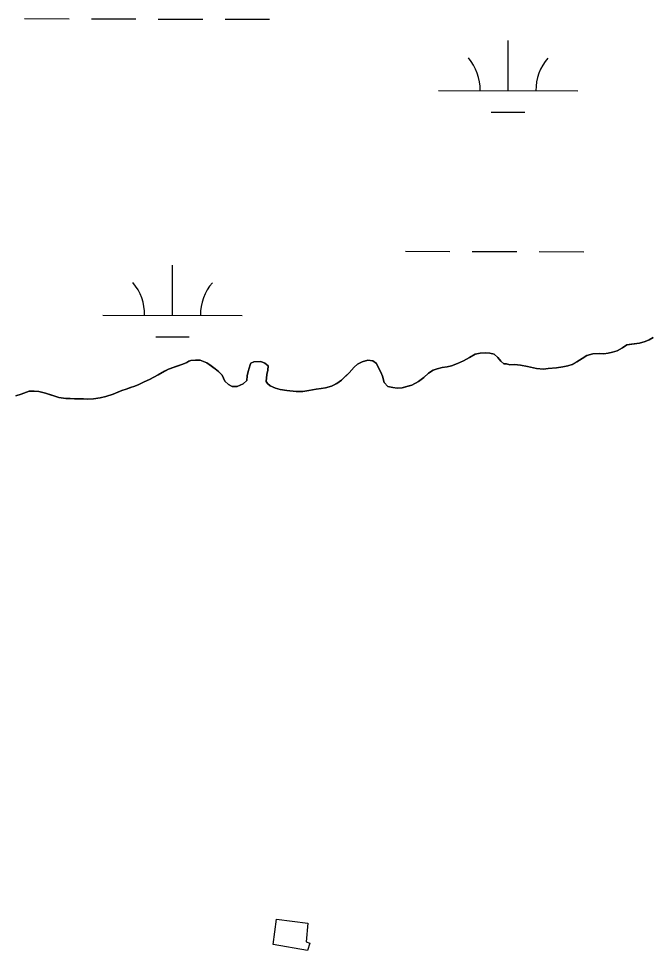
# Model space of a CAD drawing. Extents: x 3161514 to 3199414, y 831166 to 856601.
# Drawn here: x 3191181 to 3191633, y 852466 to 853135 of the extents above; entities that cross this region are included whole.
import ezdxf

# ---------------------------------------------------------------- set-up
doc = ezdxf.new("R2010")
doc.units = 0
for name, color, linetype in [('V-BLDG-OTLN', 7, 'Continuous'), ('V-SITE-VEGE', 7, 'Continuous'), ('V-TOPO-SHOR', 7, 'Continuous'), ('V-WETL-SWMP', 7, 'Continuous')]:
    doc.layers.add(name, color=color, linetype=linetype)

msp = doc.modelspace()

# ---------------------------------------------------------------- linework, layer by layer
at = {"layer": 'V-BLDG-OTLN'}
msp.add_lwpolyline([(3191363.35, 852470.54), (3191365.85, 852488.85), (3191388.39, 852485.8), (3191387.01, 852472.56), (3191389.83, 852471.43), (3191388.15, 852466.36)], close=True, dxfattribs=at)
at = {"layer": 'V-SITE-VEGE'}
for p, q in [((3191614.13, 852898.79), (3191617.25, 852900.77)), ((3191617.25, 852900.77), (3191626.45, 852902.1)), ((3191626.45, 852902.1), (3191630.55, 852903.26)), ((3191630.55, 852903.26), (3191633.34, 852904.41)), ((3191633.34, 852904.41), (3191636.13, 852906.06)), ((3191504.22, 852891.83), (3191508.48, 852894.14)), ((3191508.48, 852894.14), (3191511.93, 852894.97)), ((3191511.93, 852894.97), (3191515.71, 852895.14)), ((3191515.71, 852895.14), (3191518.83, 852894.98)), ((3191518.83, 852894.98), (3191522.12, 852894.17)), ((3191522.12, 852894.17), (3191524.76, 852891.88)), ((3191585.22, 852891.17), (3191588.67, 852893.31)), ((3191588.67, 852893.31), (3191592.94, 852894.47)), ((3191592.94, 852894.47), (3191597.54, 852894.65)), ((3191597.54, 852894.65), (3191600.83, 852894.49)), ((3191600.83, 852894.49), (3191603.95, 852894.99)), ((3191603.95, 852894.99), (3191607.07, 852895.65)), ((3191607.07, 852895.65), (3191610.35, 852896.64)), ((3191610.35, 852896.64), (3191614.13, 852898.79)), ((3191294.24, 852885.5), (3191298.51, 852886.99)), ((3191298.51, 852886.99), (3191301.3, 852888.15)), ((3191301.3, 852888.15), (3191302.94, 852889.14)), ((3191302.94, 852889.14), (3191304.25, 852889.63)), ((3191304.25, 852889.63), (3191307.7, 852889.97)), ((3191307.7, 852889.97), (3191310.99, 852889.81)), ((3191310.99, 852889.81), (3191315.76, 852888.01)), ((3191315.76, 852888.01), (3191318.89, 852885.72)), ((3191345.35, 852881.66), (3191346.82, 852886.59)), ((3191346.82, 852886.59), (3191347.47, 852887.75)), ((3191347.47, 852887.75), (3191349.44, 852888.57)), ((3191349.44, 852888.57), (3191354.53, 852888.91)), ((3191354.53, 852888.91), (3191357.33, 852887.76)), ((3191357.33, 852887.76), (3191359.8, 852885.8)), ((3191421.58, 852884.93), (3191423.88, 852887.07)), ((3191423.88, 852887.07), (3191427.33, 852888.72)), ((3191427.33, 852888.72), (3191431.43, 852889.88)), ((3191431.43, 852889.88), (3191435.05, 852889.4)), ((3191435.05, 852889.4), (3191437.68, 852887.43)), ((3191437.68, 852887.43), (3191439.33, 852883.98)), ((3191491.41, 852885.73), (3191495.68, 852887.38)), ((3191495.68, 852887.38), (3191499.95, 852889.36)), ((3191499.95, 852889.36), (3191504.22, 852891.83)), ((3191524.76, 852891.88), (3191526.73, 852889.08)), ((3191526.73, 852889.08), (3191529.04, 852887.12)), ((3191529.04, 852887.12), (3191531.01, 852887.12)), ((3191531.01, 852887.12), (3191533.31, 852886.63)), ((3191533.31, 852886.63), (3191536.6, 852886.64)), ((3191536.6, 852886.64), (3191540.87, 852886.32)), ((3191540.87, 852886.32), (3191545.97, 852885.34)), ((3191575.05, 852885.73), (3191578, 852886.72)), ((3191578, 852886.72), (3191581.29, 852888.7)), ((3191581.29, 852888.7), (3191585.22, 852891.17)), ((3191280.78, 852879.4), (3191285.37, 852881.87)), ((3191285.37, 852881.87), (3191288.33, 852883.36)), ((3191288.33, 852883.36), (3191294.24, 852885.5)), ((3191318.89, 852885.72), (3191321.85, 852883.59)), ((3191321.85, 852883.59), (3191324.15, 852881.62)), ((3191324.15, 852881.62), (3191326.78, 852879.16)), ((3191344.7, 852878.54), (3191345.35, 852881.66)), ((3191358.83, 852879.55), (3191358.34, 852874.46)), ((3191359.64, 852882.68), (3191358.83, 852879.55)), ((3191359.8, 852885.8), (3191359.64, 852882.68)), ((3191412.4, 852875.55), (3191417.98, 852880.82)), ((3191417.98, 852880.82), (3191421.58, 852884.93)), ((3191439.33, 852883.98), (3191440.65, 852881.19)), ((3191440.65, 852881.19), (3191441.8, 852878.4)), ((3191471.55, 852877.31), (3191474.99, 852880.44)), ((3191474.99, 852880.44), (3191478.27, 852882.74)), ((3191478.27, 852882.74), (3191481.23, 852883.74)), ((3191481.23, 852883.74), (3191484.68, 852884.57)), ((3191484.68, 852884.57), (3191488.29, 852885.06)), ((3191488.29, 852885.06), (3191491.41, 852885.73)), ((3191545.97, 852885.34), (3191552.38, 852883.88)), ((3191552.38, 852883.88), (3191557.47, 852883.39)), ((3191557.47, 852883.39), (3191560.76, 852883.89)), ((3191560.76, 852883.89), (3191566.83, 852884.4)), ((3191566.83, 852884.4), (3191571.43, 852885.06)), ((3191571.43, 852885.06), (3191575.05, 852885.73)), ((3191266.99, 852872.47), (3191270.76, 852874.28)), ((3191270.76, 852874.28), (3191274.54, 852875.94)), ((3191274.54, 852875.94), (3191277.17, 852877.42)), ((3191277.17, 852877.42), (3191280.78, 852879.4)), ((3191326.78, 852879.16), (3191328.77, 852874.73)), ((3191328.77, 852874.73), (3191331.23, 852872.43)), ((3191337.65, 852870.97), (3191341.91, 852872.95)), ((3191341.91, 852872.95), (3191344.38, 852875.25)), ((3191344.38, 852875.25), (3191344.7, 852878.54)), ((3191358.34, 852874.46), (3191359.33, 852873.15)), ((3191359.33, 852873.15), (3191361.14, 852871.34)), ((3191405.18, 852871.1), (3191409.12, 852873.24)), ((3191409.12, 852873.24), (3191412.4, 852875.55)), ((3191441.8, 852878.4), (3191442.96, 852873.8)), ((3191442.96, 852873.8), (3191445.76, 852871.02)), ((3191463.01, 852872.04), (3191467.77, 852874.51)), ((3191467.77, 852874.51), (3191471.55, 852877.31)), ((3191182.55, 852865.4), (3191188.13, 852867.55)), ((3191188.13, 852867.55), (3191191.91, 852867.72)), ((3191191.91, 852867.72), (3191195.19, 852867.4)), ((3191195.19, 852867.4), (3191199.96, 852866.26)), ((3191199.96, 852866.26), (3191204.4, 852864.79)), ((3191248.43, 852865.53), (3191251.88, 852866.85)), ((3191251.88, 852866.85), (3191254.84, 852868.01)), ((3191254.84, 852868.01), (3191257.96, 852869)), ((3191257.96, 852869), (3191260.91, 852870.16)), ((3191260.91, 852870.16), (3191264.03, 852871.31)), ((3191264.03, 852871.31), (3191266.99, 852872.47)), ((3191331.23, 852872.43), (3191334.03, 852870.96)), ((3191334.03, 852870.96), (3191337.65, 852870.97)), ((3191361.14, 852871.34), (3191365.09, 852869.71)), ((3191365.09, 852869.71), (3191368.38, 852868.73)), ((3191368.38, 852868.73), (3191373.31, 852868.08)), ((3191373.31, 852868.08), (3191379.88, 852867.43)), ((3191379.88, 852867.43), (3191384.65, 852867.44)), ((3191384.65, 852867.44), (3191389.08, 852868.11)), ((3191389.08, 852868.11), (3191394.17, 852868.94)), ((3191394.17, 852868.94), (3191397.79, 852869.6)), ((3191397.79, 852869.6), (3191400.91, 852869.94)), ((3191400.91, 852869.94), (3191405.18, 852871.1)), ((3191445.76, 852871.02), (3191449.38, 852870.2)), ((3191449.38, 852870.2), (3191452.5, 852869.71)), ((3191452.5, 852869.71), (3191456.12, 852870.05)), ((3191456.12, 852870.05), (3191460.06, 852871.21)), ((3191460.06, 852871.21), (3191463.01, 852872.04)), ((3191178.77, 852864.24), (3191182.55, 852865.4)), ((3191204.4, 852864.79), (3191209.5, 852863.15)), ((3191209.5, 852863.15), (3191214.43, 852862.34)), ((3191214.43, 852862.34), (3191217.55, 852862.35)), ((3191217.55, 852862.35), (3191220.84, 852862.03)), ((3191220.84, 852862.03), (3191227.25, 852862.04)), ((3191227.25, 852862.04), (3191230.37, 852861.88)), ((3191230.37, 852861.88), (3191234.31, 852862.05)), ((3191234.31, 852862.05), (3191239.08, 852862.72)), ((3191239.08, 852862.72), (3191243.18, 852863.71)), ((3191243.18, 852863.71), (3191248.43, 852865.53))]:
    msp.add_line(p, q, dxfattribs=at)
at = {"layer": 'V-TOPO-SHOR'}
for points in [[(3191636.13, 852906.06), (3191633.34, 852904.41), (3191630.55, 852903.26), (3191626.45, 852902.1), (3191620.7, 852901.27), (3191617.25, 852900.77), (3191614.13, 852898.79), (3191610.35, 852896.64), (3191607.07, 852895.65), (3191603.95, 852894.99), (3191600.83, 852894.49), (3191597.54, 852894.65), (3191592.94, 852894.47), (3191588.67, 852893.31), (3191585.22, 852891.17), (3191581.29, 852888.7), (3191578, 852886.72), (3191575.05, 852885.73), (3191571.43, 852885.06), (3191566.83, 852884.4), (3191560.76, 852883.89), (3191557.47, 852883.39), (3191552.38, 852883.88), (3191545.97, 852885.34), (3191540.87, 852886.32), (3191536.6, 852886.64), (3191533.31, 852886.63), (3191531.01, 852887.12), (3191529.04, 852887.12), (3191526.73, 852889.08), (3191524.76, 852891.88), (3191522.12, 852894.17), (3191518.83, 852894.98), (3191515.71, 852895.14), (3191511.93, 852894.97), (3191508.48, 852894.14), (3191504.22, 852891.83), (3191499.95, 852889.36), (3191495.68, 852887.38), (3191491.41, 852885.73), (3191488.29, 852885.06), (3191484.68, 852884.57), (3191481.23, 852883.74), (3191478.27, 852882.74), (3191474.99, 852880.44), (3191471.55, 852877.31), (3191467.77, 852874.51), (3191463.01, 852872.04), (3191460.06, 852871.21), (3191456.12, 852870.05), (3191452.5, 852869.71), (3191449.38, 852870.2), (3191445.76, 852871.02), (3191442.96, 852873.8), (3191441.8, 852878.4), (3191440.65, 852881.19), (3191439.33, 852883.98), (3191437.68, 852887.43), (3191435.05, 852889.4), (3191431.43, 852889.88), (3191427.33, 852888.72), (3191423.88, 852887.07), (3191421.58, 852884.93), (3191417.98, 852880.82), (3191415.19, 852878.18), (3191412.4, 852875.55), (3191409.12, 852873.24), (3191405.18, 852871.1), (3191400.91, 852869.94), (3191397.79, 852869.61), (3191394.17, 852868.94), (3191389.08, 852868.11)], [(3191389.08, 852868.11), (3191384.65, 852867.44), (3191379.88, 852867.43), (3191373.31, 852868.08), (3191368.38, 852868.73), (3191365.09, 852869.71), (3191361.14, 852871.34), (3191359.33, 852873.15), (3191358.34, 852874.46), (3191358.83, 852879.55), (3191359.64, 852882.68), (3191359.8, 852885.8), (3191357.33, 852887.76), (3191354.54, 852888.91), (3191349.44, 852888.57), (3191347.47, 852887.75), (3191346.82, 852886.59), (3191345.35, 852881.66), (3191344.7, 852878.54), (3191344.38, 852875.25), (3191341.91, 852872.95), (3191337.65, 852870.97), (3191334.03, 852870.96), (3191331.23, 852872.43), (3191328.77, 852874.73), (3191326.78, 852879.16), (3191324.15, 852881.62), (3191321.85, 852883.59), (3191318.89, 852885.72), (3191315.76, 852888.01), (3191310.99, 852889.81), (3191307.7, 852889.97), (3191304.25, 852889.63), (3191302.94, 852889.14), (3191301.3, 852888.15), (3191298.51, 852886.99), (3191294.24, 852885.5), (3191288.33, 852883.36), (3191285.37, 852881.87), (3191280.78, 852879.4), (3191277.17, 852877.42), (3191274.54, 852875.94), (3191270.76, 852874.28), (3191266.99, 852872.47), (3191264.03, 852871.31), (3191260.91, 852870.16), (3191257.96, 852869), (3191254.84, 852868.01), (3191251.88, 852866.85), (3191248.43, 852865.53), (3191243.18, 852863.71), (3191239.08, 852862.72), (3191234.31, 852862.05), (3191230.37, 852861.88), (3191227.25, 852862.04), (3191224.12, 852862.03), (3191220.84, 852862.03), (3191217.55, 852862.35), (3191214.43, 852862.34), (3191209.5, 852863.15), (3191204.4, 852864.79), (3191199.96, 852866.26), (3191195.19, 852867.4), (3191191.91, 852867.72), (3191188.13, 852867.55), (3191182.55, 852865.4), (3191178.77, 852864.24)]]:
    msp.add_lwpolyline(points, dxfattribs=at)
at = {"layer": 'V-WETL-SWMP'}
for p, q in [((3191184.87, 853134.94), (3191216.87, 853134.85)), ((3191232.87, 853134.81), (3191264.87, 853134.72)), ((3191280.87, 853134.67), (3191312.87, 853134.59)), ((3191328.87, 853134.54), (3191360.87, 853134.45)), ((3191532.05, 853083.24), (3191532.14, 853119.24)), ((3191482.05, 853083.38), (3191582.05, 853083.1)), ((3191520, 853067.84), (3191544, 853067.77)), ((3191458.32, 852968.01), (3191490.32, 852967.92)), ((3191506.32, 852967.88), (3191538.32, 852967.79)), ((3191554.32, 852967.74), (3191586.32, 852967.66)), ((3191291.13, 852922.04), (3191291.23, 852958.04)), ((3191241.13, 852922.18), (3191341.13, 852921.9)), ((3191279.08, 852906.64), (3191303.08, 852906.58)), ((3191614.13, 852898.79), (3191617.24, 852900.77)), ((3191617.24, 852900.77), (3191626.44, 852902.1)), ((3191626.44, 852902.1), (3191630.55, 852903.26)), ((3191630.55, 852903.26), (3191633.34, 852904.42)), ((3191633.34, 852904.42), (3191636.13, 852906.06)), ((3191504.22, 852891.84), (3191508.48, 852894.15)), ((3191508.48, 852894.15), (3191511.93, 852894.98)), ((3191511.93, 852894.98), (3191515.71, 852895.15)), ((3191515.71, 852895.15), (3191518.83, 852894.99)), ((3191518.83, 852894.99), (3191522.12, 852894.17)), ((3191522.12, 852894.17), (3191524.75, 852891.88)), ((3191578, 852886.73), (3191588.67, 852893.32)), ((3191588.67, 852893.32), (3191592.94, 852894.48)), ((3191592.94, 852894.48), (3191597.54, 852894.65)), ((3191597.54, 852894.65), (3191600.83, 852894.49)), ((3191600.83, 852894.49), (3191603.95, 852894.99)), ((3191603.95, 852894.99), (3191607.07, 852895.66)), ((3191607.07, 852895.66), (3191610.35, 852896.65)), ((3191610.35, 852896.65), (3191614.13, 852898.79)), ((3191288.33, 852883.36), (3191298.51, 852886.99)), ((3191298.51, 852886.99), (3191301.3, 852888.15)), ((3191301.3, 852888.15), (3191302.94, 852889.14)), ((3191302.94, 852889.14), (3191304.25, 852889.63)), ((3191304.25, 852889.63), (3191307.7, 852889.97)), ((3191307.7, 852889.97), (3191310.99, 852889.81)), ((3191310.99, 852889.81), (3191315.76, 852888.01)), ((3191315.76, 852888.01), (3191321.84, 852883.59)), ((3191345.35, 852881.67), (3191346.81, 852886.6)), ((3191346.81, 852886.6), (3191347.47, 852887.75)), ((3191347.47, 852887.75), (3191349.44, 852888.57)), ((3191349.44, 852888.57), (3191354.53, 852888.91)), ((3191354.53, 852888.91), (3191357.33, 852887.77)), ((3191357.33, 852887.77), (3191359.8, 852885.8)), ((3191421.58, 852884.94), (3191423.88, 852887.08)), ((3191423.88, 852887.08), (3191427.32, 852888.73)), ((3191427.32, 852888.73), (3191431.43, 852889.89)), ((3191431.43, 852889.89), (3191435.04, 852889.4)), ((3191435.04, 852889.4), (3191437.68, 852887.43)), ((3191437.68, 852887.43), (3191440.65, 852881.2)), ((3191491.41, 852885.73), (3191495.68, 852887.38)), ((3191495.68, 852887.38), (3191499.95, 852889.36)), ((3191499.95, 852889.36), (3191504.22, 852891.84)), ((3191524.75, 852891.88), (3191526.73, 852889.09)), ((3191526.73, 852889.09), (3191529.04, 852887.12)), ((3191529.04, 852887.12), (3191531.01, 852887.13)), ((3191531.01, 852887.13), (3191533.31, 852886.64)), ((3191533.31, 852886.64), (3191536.59, 852886.64)), ((3191536.59, 852886.64), (3191540.87, 852886.32)), ((3191540.87, 852886.32), (3191545.96, 852885.35)), ((3191575.05, 852885.73), (3191578, 852886.73)), ((3191280.78, 852879.4), (3191288.33, 852883.36)), ((3191321.84, 852883.59), (3191324.15, 852881.62)), ((3191324.15, 852881.62), (3191326.78, 852879.16)), ((3191344.69, 852878.54), (3191345.35, 852881.67)), ((3191358.82, 852879.56), (3191358.34, 852874.46)), ((3191359.64, 852882.68), (3191358.82, 852879.56)), ((3191359.8, 852885.8), (3191359.64, 852882.68)), ((3191412.4, 852875.55), (3191417.97, 852880.82)), ((3191417.97, 852880.82), (3191421.58, 852884.94)), ((3191440.65, 852881.2), (3191441.8, 852878.41)), ((3191471.55, 852877.31), (3191474.99, 852880.44)), ((3191474.99, 852880.44), (3191478.27, 852882.75)), ((3191478.27, 852882.75), (3191481.23, 852883.74)), ((3191481.23, 852883.74), (3191484.68, 852884.57)), ((3191484.68, 852884.57), (3191488.29, 852885.07)), ((3191488.29, 852885.07), (3191491.41, 852885.73)), ((3191545.96, 852885.35), (3191552.37, 852883.88)), ((3191552.37, 852883.88), (3191557.47, 852883.4)), ((3191557.47, 852883.4), (3191560.75, 852883.9)), ((3191560.75, 852883.9), (3191566.83, 852884.4)), ((3191566.83, 852884.4), (3191571.43, 852885.07)), ((3191571.43, 852885.07), (3191575.05, 852885.73)), ((3191266.99, 852872.47), (3191270.76, 852874.29)), ((3191270.76, 852874.29), (3191274.54, 852875.94)), ((3191274.54, 852875.94), (3191280.78, 852879.4)), ((3191326.78, 852879.16), (3191328.76, 852874.73)), ((3191328.76, 852874.73), (3191331.23, 852872.44)), ((3191337.64, 852870.97), (3191341.91, 852872.95)), ((3191341.91, 852872.95), (3191344.37, 852875.26)), ((3191344.37, 852875.26), (3191344.69, 852878.54)), ((3191358.34, 852874.46), (3191359.33, 852873.15)), ((3191359.33, 852873.15), (3191361.14, 852871.35)), ((3191405.18, 852871.1), (3191409.12, 852873.25)), ((3191409.12, 852873.25), (3191412.4, 852875.55)), ((3191441.8, 852878.41), (3191442.96, 852873.81)), ((3191442.96, 852873.81), (3191445.76, 852871.02)), ((3191463.01, 852872.04), (3191467.77, 852874.51)), ((3191467.77, 852874.51), (3191471.55, 852877.31)), ((3191182.54, 852865.41), (3191188.13, 852867.55)), ((3191188.13, 852867.55), (3191191.91, 852867.72)), ((3191191.91, 852867.72), (3191195.19, 852867.4)), ((3191195.19, 852867.4), (3191199.96, 852866.26)), ((3191199.96, 852866.26), (3191209.5, 852863.16)), ((3191248.43, 852865.54), (3191254.84, 852868.01)), ((3191254.84, 852868.01), (3191257.96, 852869)), ((3191257.96, 852869), (3191266.99, 852872.47)), ((3191331.23, 852872.44), (3191334.03, 852870.96)), ((3191334.03, 852870.96), (3191337.64, 852870.97)), ((3191361.14, 852871.35), (3191365.09, 852869.71)), ((3191365.09, 852869.71), (3191368.37, 852868.73)), ((3191368.37, 852868.73), (3191373.31, 852868.08)), ((3191373.31, 852868.08), (3191379.88, 852867.44)), ((3191379.88, 852867.44), (3191384.64, 852867.45)), ((3191384.64, 852867.45), (3191394.17, 852868.95)), ((3191394.17, 852868.95), (3191397.78, 852869.61)), ((3191397.78, 852869.61), (3191400.91, 852869.94)), ((3191400.91, 852869.94), (3191405.18, 852871.1)), ((3191445.76, 852871.02), (3191449.38, 852870.2)), ((3191449.38, 852870.2), (3191452.5, 852869.72)), ((3191452.5, 852869.72), (3191456.11, 852870.05)), ((3191456.11, 852870.05), (3191463.01, 852872.04)), ((3191178.77, 852864.25), (3191182.54, 852865.41)), ((3191209.5, 852863.16), (3191214.43, 852862.35)), ((3191214.43, 852862.35), (3191217.55, 852862.35)), ((3191217.55, 852862.35), (3191220.84, 852862.03)), ((3191220.84, 852862.03), (3191227.24, 852862.04)), ((3191227.24, 852862.04), (3191230.37, 852861.88)), ((3191230.37, 852861.88), (3191234.31, 852862.06)), ((3191234.31, 852862.06), (3191239.07, 852862.72)), ((3191239.07, 852862.72), (3191243.18, 852863.72)), ((3191243.18, 852863.72), (3191248.43, 852865.54))]:
    msp.add_line(p, q, dxfattribs=at)
for centre, start, end in [((3191476.8, 853083.87), 359.06989, 40.61354), ((3191587.29, 853083.56), 139.06988, 180.61354), ((3191235.89, 852922.67), 359.06989, 40.61354), ((3191346.37, 852922.36), 139.06988, 180.61354)]:
    msp.add_arc(centre, 35.25, start, end, dxfattribs=at)

doc.saveas('drawing.dxf')
